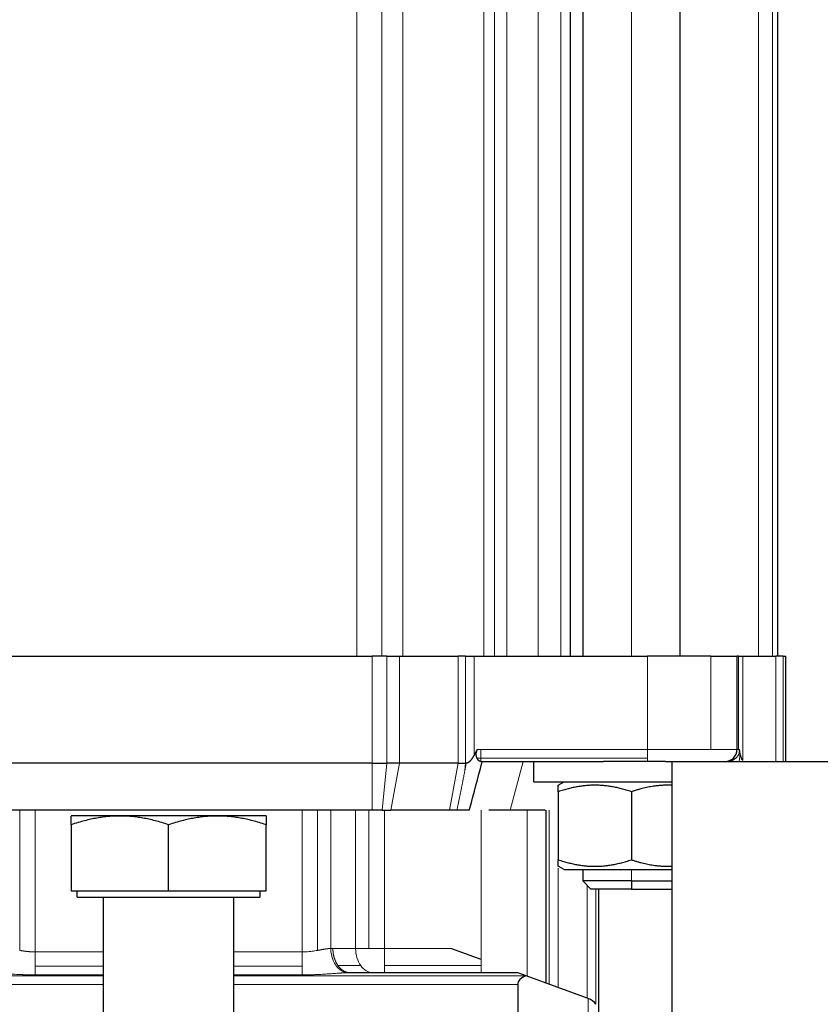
# Model space of a CAD drawing. Header units: inches. Extents: x 0 to 20790, y -12 to 14700.
# Tile 326 of 441: x 9147 to 9246, y 11833 to 11954. Entities that reach past the tile are written whole.
import ezdxf

# ---------------------------------------------------------------- set-up
doc = ezdxf.new("R2010")
doc.units = ezdxf.units.IN
doc.layers.add('1', color=7, linetype='Continuous', true_color=0xffffff)
doc.layers.add('254', color=7, linetype='Continuous', true_color=0xffffff)
doc.styles.add('latin_extended', font='simplex.shx')
doc.dimstyles.get("Standard").update_dxf_attribs({"dimtxt": 0.18, "dimasz": 0.18, "dimexe": 0.18, "dimexo": 0.0625, "dimgap": 0.09, "dimtad": 0, "dimtih": 1, "dimtoh": 1, "dimdec": 4, "dimzin": 0, "dimdsep": 46, "dimtxsty": 'Standard', "dimcen": 0.09, "dimadec": 0, "dimazin": 0, "dimtfac": 1, "dimtdec": 4, "dimtofl": 0, "dimtmove": 0, "dimatfit": 3, "dimfxl": 1, "dimtolj": 1, "dimtzin": 0, "dimarcsym": 0})

# ---------------------------------------------------------------- blocks, each defined once
blk = doc.blocks.new('_U0')
at = {"layer": '254', "color": 3, "linetype": 'Continuous', "lineweight": 13, "transparency": 16777216}
for p, q in [((8993.8, 11800.44), (8993.8, 13273.44)), ((11436.85, 10385.83), (11436.85, 13273.44)), ((9116.3, 13238.44), (11314.35, 13238.44))]:
    blk.add_line(p, q, dxfattribs=at)
at = {"layer": '254', "color": 3, "transparency": 16777216}
for points in [[(9116.3, 13258.86), (9116.3, 13218.02), (8993.8, 13238.44)], [(11314.35, 13218.02), (11314.35, 13258.86), (11436.85, 13238.44)]]:
    blk.add_solid(points, dxfattribs=at)
at = {"layer": 'Defpoints', "color": 0, "transparency": 16777216}
for p in [(11436.85, 13238.44), (8993.8, 11765.44), (11436.85, 10350.83)]:
    blk.add_point(p, dxfattribs=at)
at = {"layer": '254', "color": 2, "lineweight": 13, "transparency": 16777216, "insert": (9999.49, 13422.19), "char_height": 122.5, "attachment_point": 1, "style": 'latin_extended'}
blk.add_mtext('\\A1;2443', dxfattribs=at)

msp = doc.modelspace()

# ---------------------------------------------------------------- linework, layer by layer
at = {"layer": '1', "color": 110, "linetype": 'Continuous', "lineweight": 13}
for p, q in [((9188.984, 12002.442), (9188.984, 11875.442)), ((9192.046, 11875.442), (9192.046, 12002.442)), ((9194.641, 12002.442), (9194.641, 11875.442)), ((9204.626, 12002.442), (9204.626, 11875.442)), ((9205.924, 11875.442), (9205.924, 12002.442)), ((9207.455, 11875.442), (9207.455, 12002.442)), ((9211.298, 12002.442), (9211.298, 11875.442)), ((9214.126, 11875.442), (9214.126, 12002.442)), ((9222.798, 11875.443), (9222.798, 12002.44)), ((9238.455, 12002.442), (9238.455, 11875.442)), ((9240.189, 11875.442), (9240.189, 12002.442)), ((9190.887, 11875.442), (9190.887, 11862.242)), ((9192.672, 11862.242), (9192.672, 11875.442)), ((9194.221, 11862.242), (9194.221, 11875.442)), ((9201.444, 11875.442), (9201.444, 11862.242)), ((9202.373, 11862.242), (9202.373, 11875.442)), ((9203.444, 11863.27), (9203.444, 11875.442)), ((9224.798, 11875.442), (9224.798, 11863.942)), ((9232.576, 11863.942), (9232.576, 11875.442)), ((9235.984, 11863.942), (9235.984, 11875.442)), ((9236.52, 11875.442), (9236.52, 11862.579)), ((9240.594, 11875.442), (9240.594, 11862.442)), ((9241.487, 11862.442), (9241.487, 11875.442)), ((9203.762, 11862.881), (9204.257, 11862.881)), ((9204.257, 11863.942), (9203.801, 11863.942)), ((9224.798, 11863.942), (9204.257, 11863.942)), ((9204.257, 11862.881), (9204.257, 11863.942)), ((9204.257, 11862.881), (9204.257, 11862.442)), ((9224.798, 11862.881), (9204.257, 11862.881)), ((9224.798, 11863.942), (9232.576, 11863.942)), ((9224.798, 11862.881), (9224.798, 11863.942)), ((9224.798, 11862.442), (9224.798, 11862.881)), ((9235.798, 11863.942), (9232.576, 11863.942)), ((9235.798, 11863.942), (9235.984, 11863.942)), ((9236.075, 11863.942), (9235.984, 11863.942)), ((9236.052, 11862.442), (9236.177, 11863.452)), ((9190.887, 11856.442), (9190.887, 11862.242)), ((9192.672, 11862.242), (9192.117, 11856.442)), ((9193.185, 11856.442), (9194.221, 11862.242)), ((9200.407, 11856.442), (9201.444, 11862.242)), ((9202.373, 11862.242), (9202.289, 11861.365)), ((9207.858, 11856.442), (9209.465, 11862.442)), ((9234.844, 11862.469), (9234.841, 11862.442)), ((9147.455, 11856.442), (9147.455, 11839.187)), ((9149.369, 11839.003), (9149.369, 11856.442)), ((9182.227, 11839.003), (9182.227, 11856.442)), ((9184.14, 11856.442), (9184.14, 11839.187)), ((9185.762, 11839.437), (9185.762, 11856.442)), ((9188.833, 11839.442), (9188.833, 11856.442)), ((9190.455, 11856.442), (9190.455, 11839.442)), ((9192.369, 11839.442), (9192.369, 11856.442)), ((9204.298, 11856.442), (9204.298, 11838.079)), ((9209.955, 11856.442), (9209.955, 11836.021)), ((9212.678, 11856.442), (9212.678, 11835.029)), ((9213.762, 11850.563), (9213.762, 11856.442)), ((9213.762, 11834.635), (9213.762, 11849.335)), ((9222.798, 11847.742), (9222.798, 11849.142)), ((9217.333, 11847.206), (9217.333, 11833.335)), ((9218.417, 11846.741), (9218.417, 11832.575)), ((9157.798, 11839.003), (9149.369, 11839.003)), ((9182.227, 11839.003), (9173.798, 11839.003)), ((9188.833, 11839.442), (9186.03, 11839.442)), ((9190.455, 11839.442), (9188.833, 11839.442)), ((9190.455, 11839.442), (9192.369, 11839.442)), ((9192.369, 11839.442), (9192.369, 11837.32)), ((9200.555, 11839.442), (9192.369, 11839.442)), ((9204.298, 11837.32), (9204.298, 11838.079)), ((9149.369, 11837.262), (9157.798, 11837.262)), ((9157.798, 11836.168), (9149.369, 11836.168)), ((9173.798, 11837.262), (9182.227, 11837.262)), ((9182.227, 11836.168), (9173.798, 11836.168)), ((9186.651, 11837.32), (9189.455, 11837.32)), ((9192.369, 11837.32), (9204.298, 11837.32)), ((9192.369, 11836.442), (9192.369, 11837.32)), ((9204.298, 11836.442), (9204.298, 11837.32)), ((9122.298, 11836.061), (9157.799, 11836.061)), ((9122.298, 11834.977), (9157.798, 11834.977)), ((9173.797, 11836.061), (9209.843, 11836.061)), ((9173.798, 11834.977), (9208.798, 11834.977)), ((9217.482, 11833.281), (9217.482, 11813.926))]:
    msp.add_line(p, q, dxfattribs=at)
at = {"layer": '1', "color": 2, "linetype": 'Continuous', "lineweight": 25}
for p, q in [((9215.298, 11875.442), (9215.298, 12002.442)), ((9216.798, 12002.44), (9216.798, 11875.443)), ((9228.798, 11875.443), (9228.798, 12002.44)), ((9240.798, 12002.442), (9240.798, 11875.442)), ((9140.708, 11875.442), (9190.887, 11875.442)), ((9192.672, 11875.442), (9190.887, 11875.442)), ((9192.672, 11875.442), (9194.221, 11875.442)), ((9194.221, 11875.442), (9201.444, 11875.442)), ((9202.373, 11875.442), (9201.444, 11875.442)), ((9202.373, 11875.442), (9203.444, 11875.442)), ((9203.444, 11875.442), (9224.798, 11875.442)), ((9232.576, 11875.442), (9224.798, 11875.442)), ((9232.576, 11875.442), (9235.798, 11875.442)), ((9235.984, 11875.442), (9235.798, 11875.442)), ((9235.798, 11875.442), (9235.798, 11863.942)), ((9235.984, 11875.442), (9236.52, 11875.442)), ((9236.52, 11875.442), (9240.594, 11875.442)), ((9241.487, 11875.442), (9240.594, 11875.442)), ((9241.487, 11875.442), (9241.798, 11875.442)), ((9241.798, 11862.442), (9241.798, 11875.442)), ((9190.887, 11862.242), (9140.708, 11862.242)), ((9190.887, 11862.242), (9192.672, 11862.242)), ((9194.221, 11862.242), (9192.672, 11862.242)), ((9201.444, 11862.242), (9194.221, 11862.242)), ((9201.444, 11862.242), (9202.373, 11862.242)), ((9202.45, 11862.242), (9202.373, 11862.242)), ((9204.257, 11862.442), (9219.37, 11862.442)), ((9210.798, 11859.942), (9210.798, 11862.442)), ((9226.992, 11862.442), (9219.37, 11862.442)), ((9226.992, 11862.442), (9227.798, 11862.442)), ((9227.798, 11862.442), (9453.598, 11862.442)), ((9227.798, 11704.442), (9227.798, 11862.442)), ((9210.798, 11859.942), (9227.798, 11859.942)), ((9213.795, 11859.536), (9214.498, 11859.942)), ((9213.795, 11858.732), (9213.795, 11850.351)), ((9222.798, 11858.732), (9222.798, 11850.351)), ((9190.887, 11856.442), (9140.708, 11856.442)), ((9177.798, 11855.742), (9153.798, 11855.742)), ((9192.117, 11856.442), (9190.887, 11856.442)), ((9192.117, 11856.442), (9193.185, 11856.442)), ((9200.407, 11856.442), (9193.185, 11856.442)), ((9201.3, 11856.442), (9200.407, 11856.442)), ((9209.955, 11856.442), (9205.24, 11856.442)), ((9212.168, 11856.442), (9209.955, 11856.442)), ((9212.298, 11835.168), (9212.298, 11856.442)), ((9153.798, 11854.668), (9153.798, 11846.542)), ((9165.798, 11846.542), (9165.798, 11854.668)), ((9177.798, 11846.542), (9177.798, 11854.668)), ((9214.498, 11849.142), (9213.795, 11849.547)), ((9214.498, 11849.142), (9227.798, 11849.142)), ((9216.798, 11849.142), (9216.798, 11847.742)), ((9222.798, 11847.742), (9216.798, 11847.742)), ((9216.798, 11847.742), (9217.798, 11846.742)), ((9222.798, 11847.742), (9222.798, 11846.742)), ((9222.798, 11847.742), (9227.798, 11847.742)), ((9153.798, 11846.542), (9165.798, 11846.542)), ((9154.553, 11845.742), (9154.553, 11846.542)), ((9165.798, 11846.542), (9177.798, 11846.542)), ((9177.043, 11846.542), (9177.043, 11845.742)), ((9222.798, 11846.742), (9217.798, 11846.742)), ((9218.798, 11831.401), (9218.798, 11846.741)), ((9222.798, 11846.742), (9227.798, 11846.742)), ((9154.553, 11845.742), (9177.043, 11845.742)), ((9157.798, 11820.742), (9157.798, 11845.742)), ((9173.798, 11845.742), (9173.798, 11820.742)), ((9204.298, 11838.079), (9200.555, 11839.442)), ((9208.798, 11836.442), (9188.151, 11836.442)), ((9209.843, 11836.061), (9208.798, 11836.442)), ((9208.798, 11834.977), (9208.798, 11805.942)), ((9217.482, 11833.281), (9209.843, 11836.061))]:
    msp.add_line(p, q, dxfattribs=at)
for start, end in [(271.55602, 315), (315, 0)]:
    msp.add_arc((9234.298, 11863.942), 1.5, start, end, dxfattribs=at)
at = {"layer": '1', "color": 110, "linetype": 'Continuous', "lineweight": 13}
for start_param, end_param in [(1.5707963, 2.3561945), (2.3561945, 3.1415927)]:
    msp.add_ellipse((9190.955, 11839.442), major_axis=(0, 3), ratio=0.7071068, start_param=start_param, end_param=end_param, dxfattribs=at)
at = {"layer": '1', "color": 2, "linetype": 'Continuous', "lineweight": 25}
for centre, major_axis, ratio, start_param, end_param in [((9188.151, 11831.442), (-8, 0), 0.6250029, 4.7123892, 4.7458856), ((9222.535, 11831.442), (-13.708, 3.761), 0.2403928, 5.9563399, 6.349039), ((9216.798, 11831.401), (1.414, 1.414), 1, 6.1086524, 6.7195176)]:
    msp.add_ellipse(centre, major_axis=major_axis, ratio=ratio, start_param=start_param, end_param=end_param, dxfattribs=at)
for points, knots in [([(9203.444, 11863.27), (9203.438, 11863.258), (9203.425, 11863.236), (9203.406, 11863.202), (9203.387, 11863.169), (9203.369, 11863.136), (9203.35, 11863.104), (9203.331, 11863.073), (9203.313, 11863.042), (9203.295, 11863.012), (9203.276, 11862.982), (9203.258, 11862.953), (9203.24, 11862.924), (9203.221, 11862.896), (9203.203, 11862.869), (9203.185, 11862.842), (9203.167, 11862.816), (9203.149, 11862.79), (9203.132, 11862.765), (9203.114, 11862.741), (9203.096, 11862.717), (9203.078, 11862.693), (9203.061, 11862.67), (9203.043, 11862.648), (9203.026, 11862.627), (9203.009, 11862.605), (9202.991, 11862.585), (9202.974, 11862.565), (9202.957, 11862.546), (9202.94, 11862.527), (9202.923, 11862.509), (9202.906, 11862.491), (9202.889, 11862.474), (9202.872, 11862.458), (9202.86, 11862.447), (9202.855, 11862.442)], [0, 0, 0, 0, 0.0382693, 0.0760185, 0.1132489, 0.1499621, 0.1861595, 0.2218428, 0.2570137, 0.291674, 0.3258256, 0.3594704, 0.3926107, 0.4252484, 0.457386, 0.4890259, 0.5201706, 0.5508229, 0.5809854, 0.6106613, 0.6398536, 0.6685657, 0.696801, 0.7245632, 0.7518561, 0.7786839, 0.8050509, 0.8309616, 0.8564208, 0.8814336, 0.9060054, 0.9301417, 0.9538487, 0.9771325, 1, 1, 1, 1]), ([(9203.801, 11863.942), (9203.788, 11863.916), (9203.761, 11863.864), (9203.721, 11863.786), (9203.681, 11863.71), (9203.641, 11863.635), (9203.601, 11863.56), (9203.562, 11863.486), (9203.522, 11863.413), (9203.483, 11863.341), (9203.457, 11863.293), (9203.444, 11863.27)], [0, 0, 0, 0, 0.1155427, 0.2299759, 0.3433004, 0.4555167, 0.5666255, 0.6766276, 0.7855235, 0.8933141, 1, 1, 1, 1]), ([(9203.801, 11863.942), (9203.798, 11863.936), (9203.792, 11863.925), (9203.784, 11863.908), (9203.776, 11863.891), (9203.768, 11863.874), (9203.76, 11863.857), (9203.753, 11863.84), (9203.746, 11863.823), (9203.739, 11863.807), (9203.732, 11863.79), (9203.726, 11863.774), (9203.72, 11863.757), (9203.714, 11863.741), (9203.708, 11863.725), (9203.703, 11863.708), (9203.698, 11863.692), (9203.693, 11863.676), (9203.676, 11863.618), (9203.654, 11863.515), (9203.643, 11863.373), (9203.651, 11863.235), (9203.669, 11863.14), (9203.684, 11863.082), (9203.692, 11863.057), (9203.7, 11863.032), (9203.708, 11863.006), (9203.718, 11862.981), (9203.728, 11862.956), (9203.739, 11862.931), (9203.75, 11862.906), (9203.758, 11862.889), (9203.762, 11862.881)], [0, 0, 0, 0, 0.0157128, 0.0312932, 0.046743, 0.0620641, 0.0772583, 0.0923277, 0.1072742, 0.1220999, 0.136807, 0.1513975, 0.1658736, 0.1802377, 0.194492, 0.2086389, 0.2226809, 0.2366204, 0.2504599, 0.3756844, 0.5001454, 0.6211124, 0.7497545, 0.7749859, 0.800845, 0.8273393, 0.8544757, 0.8822607, 0.9107002, 0.9397999, 0.9695648, 1, 1, 1, 1]), ([(9204.257, 11862.442), (9204.255, 11862.442), (9204.25, 11862.442), (9204.242, 11862.442), (9204.235, 11862.443), (9204.228, 11862.443), (9204.22, 11862.445), (9204.213, 11862.446), (9204.205, 11862.447), (9204.197, 11862.449), (9204.19, 11862.451), (9204.182, 11862.454), (9204.174, 11862.456), (9204.166, 11862.459), (9204.158, 11862.462), (9204.15, 11862.465), (9204.142, 11862.469), (9204.134, 11862.472), (9204.126, 11862.476), (9204.118, 11862.48), (9204.11, 11862.485), (9204.102, 11862.489), (9204.094, 11862.494), (9204.085, 11862.499), (9204.077, 11862.505), (9204.069, 11862.51), (9204.06, 11862.516), (9204.052, 11862.522), (9204.044, 11862.529), (9204.035, 11862.535), (9204.027, 11862.542), (9204.018, 11862.549), (9204.001, 11862.563), (9203.977, 11862.586), (9203.944, 11862.618), (9203.912, 11862.654), (9203.885, 11862.687), (9203.864, 11862.715), (9203.848, 11862.737), (9203.833, 11862.759), (9203.818, 11862.782), (9203.803, 11862.806), (9203.789, 11862.83), (9203.776, 11862.855), (9203.767, 11862.872), (9203.762, 11862.881)], [0, 0, 0, 0, 0.0161835, 0.0323469, 0.0484922, 0.0646213, 0.080736, 0.0968383, 0.1129301, 0.1290134, 0.14509, 0.1611619, 0.1772311, 0.1932993, 0.2093685, 0.2254407, 0.2415177, 0.2576014, 0.2736936, 0.2897963, 0.3059113, 0.3220404, 0.3381855, 0.3543485, 0.3705311, 0.3867352, 0.4029625, 0.4192149, 0.4354941, 0.451802, 0.4681402, 0.4845105, 0.5009146, 0.5640578, 0.6266732, 0.6888636, 0.7507327, 0.7828662, 0.8146893, 0.8462175, 0.8774666, 0.9084526, 0.9391922, 0.9697022, 1, 1, 1, 1]), ([(9236.075, 11863.942), (9236.076, 11863.935), (9236.078, 11863.923), (9236.081, 11863.905), (9236.084, 11863.886), (9236.086, 11863.868), (9236.088, 11863.85), (9236.09, 11863.831), (9236.091, 11863.813), (9236.092, 11863.795), (9236.093, 11863.778), (9236.094, 11863.76), (9236.094, 11863.742), (9236.094, 11863.724), (9236.094, 11863.707), (9236.093, 11863.674), (9236.089, 11863.625), (9236.081, 11863.561), (9236.068, 11863.497), (9236.046, 11863.416), (9236.01, 11863.317), (9235.952, 11863.203), (9235.878, 11863.092), (9235.793, 11862.989), (9235.699, 11862.894), (9235.599, 11862.808), (9235.489, 11862.729), (9235.399, 11862.674), (9235.334, 11862.639), (9235.298, 11862.621), (9235.262, 11862.603), (9235.226, 11862.587), (9235.189, 11862.571), (9235.152, 11862.556), (9235.114, 11862.542), (9235.076, 11862.529), (9235.038, 11862.517), (9235, 11862.505), (9234.962, 11862.495), (9234.923, 11862.485), (9234.884, 11862.477), (9234.858, 11862.472), (9234.844, 11862.469)], [0, 0, 0, 0, 0.0093494, 0.0186181, 0.0278081, 0.0369212, 0.0459594, 0.0549246, 0.0638189, 0.0726444, 0.0814031, 0.0900974, 0.0987293, 0.1073013, 0.1158155, 0.1242745, 0.1556421, 0.1865512, 0.2173091, 0.2479611, 0.3059321, 0.365195, 0.4266455, 0.4910883, 0.5510452, 0.6122099, 0.6749882, 0.739755, 0.7585277, 0.7772398, 0.7958991, 0.8145138, 0.833092, 0.8516417, 0.8701712, 0.8886886, 0.9072022, 0.9257201, 0.9442507, 0.9628021, 0.9813825, 1, 1, 1, 1]), ([(9236.177, 11863.452), (9236.171, 11863.476), (9236.165, 11863.501), (9236.128, 11863.662), (9236.1, 11863.8), (9236.075, 11863.942)], [0, 0, 0, 0, 0.1530208, 0.1530208, 1, 1, 1, 1]), ([(9236.52, 11862.579), (9236.517, 11862.583), (9236.512, 11862.591), (9236.503, 11862.602), (9236.495, 11862.614), (9236.487, 11862.626), (9236.479, 11862.638), (9236.471, 11862.651), (9236.463, 11862.664), (9236.455, 11862.678), (9236.447, 11862.691), (9236.439, 11862.706), (9236.431, 11862.72), (9236.423, 11862.735), (9236.415, 11862.75), (9236.407, 11862.766), (9236.4, 11862.782), (9236.392, 11862.798), (9236.384, 11862.815), (9236.377, 11862.832), (9236.369, 11862.849), (9236.361, 11862.867), (9236.354, 11862.885), (9236.346, 11862.904), (9236.339, 11862.922), (9236.331, 11862.942), (9236.324, 11862.961), (9236.316, 11862.981), (9236.309, 11863.001), (9236.302, 11863.022), (9236.294, 11863.043), (9236.287, 11863.064), (9236.28, 11863.085), (9236.273, 11863.107), (9236.266, 11863.13), (9236.259, 11863.152), (9236.252, 11863.175), (9236.245, 11863.199), (9236.238, 11863.223), (9236.231, 11863.247), (9236.224, 11863.271), (9236.217, 11863.296), (9236.21, 11863.321), (9236.203, 11863.347), (9236.197, 11863.372), (9236.19, 11863.399), (9236.183, 11863.425), (9236.179, 11863.443), (9236.177, 11863.452)], [0, 0, 0, 0, 0.0157699, 0.0317697, 0.0480029, 0.0644729, 0.0811831, 0.0981367, 0.1153365, 0.1327856, 0.1504867, 0.1684425, 0.1866554, 0.205128, 0.2238625, 0.2428612, 0.2621262, 0.2816596, 0.3014634, 0.3215395, 0.3418896, 0.3625156, 0.3834191, 0.4046017, 0.4260649, 0.4478103, 0.4698393, 0.4921533, 0.5147535, 0.5376413, 0.5608178, 0.5842843, 0.6080419, 0.6320918, 0.6564348, 0.6810722, 0.7060048, 0.7312336, 0.7567595, 0.7825835, 0.8087063, 0.8351288, 0.8618517, 0.888876, 0.9162022, 0.9438312, 0.9717635, 1, 1, 1, 1]), ([(9202.855, 11862.442), (9202.85, 11862.438), (9202.842, 11862.43), (9202.829, 11862.418), (9202.816, 11862.407), (9202.803, 11862.396), (9202.79, 11862.386), (9202.777, 11862.376), (9202.765, 11862.366), (9202.752, 11862.356), (9202.739, 11862.347), (9202.727, 11862.339), (9202.714, 11862.331), (9202.702, 11862.323), (9202.689, 11862.315), (9202.677, 11862.308), (9202.665, 11862.301), (9202.652, 11862.295), (9202.64, 11862.289), (9202.628, 11862.283), (9202.616, 11862.278), (9202.604, 11862.273), (9202.592, 11862.268), (9202.58, 11862.264), (9202.568, 11862.26), (9202.556, 11862.256), (9202.544, 11862.253), (9202.532, 11862.251), (9202.52, 11862.248), (9202.508, 11862.246), (9202.497, 11862.244), (9202.485, 11862.243), (9202.473, 11862.242), (9202.462, 11862.242), (9202.454, 11862.242), (9202.45, 11862.242)], [0, 0, 0, 0, 0.0375012, 0.074433, 0.1108033, 0.1466205, 0.1818933, 0.2166309, 0.2508429, 0.2845392, 0.3177304, 0.3504276, 0.3826421, 0.4143862, 0.4456723, 0.4765137, 0.5069241, 0.5369178, 0.5665099, 0.5957159, 0.6245521, 0.6530353, 0.6811831, 0.7090136, 0.7365456, 0.7637984, 0.7907922, 0.8175476, 0.8440857, 0.8704282, 0.8965975, 0.922616, 0.9485069, 0.9742937, 1, 1, 1, 1]), ([(9202.834, 11856.442), (9202.857, 11856.53), (9203.379, 11858.478), (9203.915, 11860.478), (9204.426, 11862.385), (9204.441, 11862.442)], [0, 0, 0, 0, 0.0442932, 0.9716189, 1, 1, 1, 1])]:
    msp.add_open_spline(points, degree=3, knots=knots, dxfattribs=at)
at = {"layer": '1', "color": 110, "linetype": 'Continuous', "lineweight": 13}
for points, knots in [([(9202.289, 11861.365), (9202.299, 11861.415), (9202.317, 11861.514), (9202.344, 11861.661), (9202.371, 11861.807), (9202.398, 11861.953), (9202.424, 11862.098), (9202.441, 11862.194), (9202.45, 11862.242)], [0, 0, 0, 0, 0.1693139, 0.337569, 0.5047653, 0.6709026, 0.8359808, 1, 1, 1, 1]), ([(9201.3, 11856.442), (9201.315, 11856.51), (9201.344, 11856.647), (9201.387, 11856.852), (9201.43, 11857.056), (9201.473, 11857.258), (9201.515, 11857.459), (9201.556, 11857.659), (9201.597, 11857.857), (9201.638, 11858.054), (9201.678, 11858.249), (9201.718, 11858.443), (9201.757, 11858.636), (9201.796, 11858.828), (9201.834, 11859.018), (9201.872, 11859.206), (9201.909, 11859.394), (9201.946, 11859.58), (9201.982, 11859.764), (9202.018, 11859.948), (9202.054, 11860.13), (9202.089, 11860.31), (9202.123, 11860.489), (9202.158, 11860.667), (9202.191, 11860.844), (9202.224, 11861.019), (9202.257, 11861.193), (9202.279, 11861.308), (9202.289, 11861.365)], [0, 0, 0, 0, 0.0419045, 0.0835337, 0.1248876, 0.1659662, 0.2067694, 0.2472973, 0.2875499, 0.327527, 0.3672287, 0.4066549, 0.4458057, 0.484681, 0.5232808, 0.5616051, 0.5996539, 0.6374271, 0.6749247, 0.7121467, 0.7490931, 0.785764, 0.8221591, 0.8582786, 0.8941225, 0.9296907, 0.9649832, 1, 1, 1, 1]), ([(9147.455, 11839.187), (9147.467, 11839.185), (9147.489, 11839.181), (9147.523, 11839.175), (9147.557, 11839.17), (9147.591, 11839.164), (9147.624, 11839.159), (9147.657, 11839.154), (9147.689, 11839.148), (9147.722, 11839.143), (9147.754, 11839.138), (9147.786, 11839.133), (9147.818, 11839.129), (9147.849, 11839.124), (9147.88, 11839.119), (9147.911, 11839.115), (9147.942, 11839.11), (9147.972, 11839.106), (9148.002, 11839.102), (9148.032, 11839.098), (9148.062, 11839.094), (9148.091, 11839.09), (9148.12, 11839.087), (9148.148, 11839.083), (9148.177, 11839.079), (9148.205, 11839.076), (9148.232, 11839.073), (9148.26, 11839.07), (9148.287, 11839.066), (9148.314, 11839.063), (9148.34, 11839.061), (9148.366, 11839.058), (9148.406, 11839.054), (9148.46, 11839.048), (9148.527, 11839.042), (9148.594, 11839.037), (9148.661, 11839.031), (9148.727, 11839.026), (9148.793, 11839.022), (9148.859, 11839.018), (9148.924, 11839.015), (9148.989, 11839.012), (9149.053, 11839.009), (9149.117, 11839.007), (9149.181, 11839.005), (9149.244, 11839.004), (9149.307, 11839.004), (9149.348, 11839.004), (9149.369, 11839.003)], [0, 0, 0, 0, 0.0189252, 0.0376661, 0.0562227, 0.0745952, 0.0927835, 0.1107877, 0.1286077, 0.1462438, 0.1636958, 0.1809639, 0.198048, 0.2149482, 0.2316647, 0.2481973, 0.2645463, 0.2807115, 0.2966931, 0.3124912, 0.3281057, 0.3435368, 0.3587845, 0.3738489, 0.38873, 0.4034279, 0.4179428, 0.4322745, 0.4464233, 0.4603892, 0.4741724, 0.4877728, 0.5011905, 0.5362612, 0.5710666, 0.6056077, 0.639886, 0.6739028, 0.7076594, 0.7411572, 0.7743976, 0.8073821, 0.8401121, 0.8725892, 0.9048149, 0.9367909, 0.9685187, 1, 1, 1, 1]), ([(9184.14, 11839.187), (9183.931, 11839.151), (9183.467, 11839.078), (9182.817, 11839.015), (9182.39, 11839.003), (9182.227, 11839.003)], [0, 0, 0, 0, 0.3482457, 0.7493253, 1, 1, 1, 1]), ([(9184.14, 11839.187), (9184.151, 11839.189), (9184.172, 11839.193), (9184.205, 11839.198), (9184.237, 11839.204), (9184.269, 11839.209), (9184.301, 11839.215), (9184.332, 11839.221), (9184.364, 11839.226), (9184.396, 11839.232), (9184.427, 11839.238), (9184.459, 11839.243), (9184.49, 11839.249), (9184.521, 11839.255), (9184.552, 11839.26), (9184.602, 11839.27), (9184.671, 11839.282), (9184.757, 11839.298), (9184.841, 11839.313), (9184.923, 11839.327), (9184.999, 11839.34), (9185.069, 11839.352), (9185.133, 11839.363), (9185.195, 11839.373), (9185.256, 11839.382), (9185.314, 11839.39), (9185.371, 11839.398), (9185.425, 11839.405), (9185.478, 11839.412), (9185.53, 11839.418), (9185.58, 11839.423), (9185.628, 11839.427), (9185.674, 11839.431), (9185.719, 11839.435), (9185.748, 11839.436), (9185.762, 11839.437)], [0, 0, 0, 0, 0.017894, 0.0357891, 0.0536852, 0.0715823, 0.0894804, 0.1073795, 0.1252797, 0.1431809, 0.1610831, 0.1789864, 0.1968907, 0.214796, 0.2327023, 0.2506097, 0.3018463, 0.3525228, 0.4026403, 0.4521995, 0.5012014, 0.5417961, 0.5816204, 0.6206756, 0.6589632, 0.6964846, 0.7332415, 0.7692355, 0.8044683, 0.8389421, 0.8726587, 0.9056203, 0.9378294, 0.9692884, 1, 1, 1, 1]), ([(9149.369, 11836.168), (9149.351, 11836.168), (9149.315, 11836.168), (9149.261, 11836.168), (9149.207, 11836.168), (9149.153, 11836.168), (9149.099, 11836.169), (9149.045, 11836.169), (9148.991, 11836.17), (9148.937, 11836.17), (9148.883, 11836.171), (9148.829, 11836.172), (9148.775, 11836.173), (9148.721, 11836.173), (9148.668, 11836.174), (9148.614, 11836.175), (9148.56, 11836.177), (9148.506, 11836.178), (9148.452, 11836.179), (9148.398, 11836.18), (9148.345, 11836.182), (9148.291, 11836.183), (9148.237, 11836.185), (9148.183, 11836.187), (9148.13, 11836.188), (9148.076, 11836.19), (9148.022, 11836.192), (9147.968, 11836.194), (9147.915, 11836.196), (9147.861, 11836.198), (9147.698, 11836.204), (9147.427, 11836.216), (9147.05, 11836.236), (9146.678, 11836.258), (9146.311, 11836.282), (9145.952, 11836.307), (9145.603, 11836.332), (9145.261, 11836.356), (9145.01, 11836.373), (9144.846, 11836.384), (9144.764, 11836.389), (9144.684, 11836.394), (9144.604, 11836.399), (9144.526, 11836.404), (9144.448, 11836.409), (9144.371, 11836.413), (9144.294, 11836.417), (9144.219, 11836.421), (9144.144, 11836.424), (9144.07, 11836.427), (9143.997, 11836.43), (9143.924, 11836.433), (9143.853, 11836.435), (9143.782, 11836.437), (9143.735, 11836.438), (9143.712, 11836.439)], [0, 0, 0, 0, 0.0091189, 0.018236, 0.0273513, 0.0364651, 0.0455775, 0.0546888, 0.063799, 0.0729085, 0.0820174, 0.0911258, 0.100234, 0.1093421, 0.1184503, 0.1275588, 0.1366678, 0.1457775, 0.154888, 0.1639995, 0.1731122, 0.1822263, 0.1913419, 0.2004594, 0.2095787, 0.2187002, 0.2278239, 0.2369502, 0.2460791, 0.2552108, 0.2643456, 0.3292989, 0.3938895, 0.4581866, 0.5222603, 0.585094, 0.647099, 0.7083483, 0.7689173, 0.783972, 0.7989388, 0.813819, 0.8286139, 0.8433247, 0.8579528, 0.8724997, 0.8869666, 0.9013551, 0.9156665, 0.9299022, 0.9440639, 0.958153, 0.972171, 0.9861195, 1, 1, 1, 1]), ([(9149.369, 11836.168), (9149.369, 11836.302), (9149.369, 11836.627), (9149.369, 11837.094), (9149.369, 11837.263)], [0, 0, 0, 0, 0.6666661, 1, 1, 1, 1]), ([(9187.884, 11836.439), (9187.872, 11836.439), (9187.848, 11836.438), (9187.812, 11836.437), (9187.775, 11836.436), (9187.739, 11836.435), (9187.702, 11836.434), (9187.665, 11836.433), (9187.628, 11836.431), (9187.591, 11836.43), (9187.554, 11836.428), (9187.516, 11836.427), (9187.478, 11836.425), (9187.44, 11836.424), (9187.401, 11836.422), (9187.363, 11836.42), (9187.324, 11836.418), (9187.285, 11836.416), (9187.246, 11836.414), (9187.206, 11836.412), (9187.166, 11836.41), (9187.126, 11836.407), (9187.086, 11836.405), (9187.046, 11836.403), (9187.005, 11836.4), (9186.965, 11836.398), (9186.924, 11836.395), (9186.882, 11836.393), (9186.841, 11836.39), (9186.799, 11836.387), (9186.758, 11836.385), (9186.716, 11836.382), (9186.578, 11836.373), (9186.341, 11836.356), (9186.001, 11836.332), (9185.652, 11836.307), (9185.294, 11836.283), (9184.927, 11836.259), (9184.554, 11836.237), (9184.176, 11836.217), (9183.887, 11836.204), (9183.69, 11836.196), (9183.586, 11836.192), (9183.482, 11836.189), (9183.378, 11836.185), (9183.274, 11836.182), (9183.17, 11836.18), (9183.065, 11836.177), (9182.961, 11836.175), (9182.856, 11836.173), (9182.751, 11836.171), (9182.647, 11836.17), (9182.542, 11836.169), (9182.437, 11836.168), (9182.332, 11836.168), (9182.262, 11836.168), (9182.227, 11836.168)], [0, 0, 0, 0, 0.0071162, 0.0142508, 0.0214041, 0.0285764, 0.0357678, 0.0429785, 0.0502088, 0.0574589, 0.064729, 0.0720192, 0.0793298, 0.086661, 0.0940129, 0.1013859, 0.10878, 0.1161955, 0.1236326, 0.1310914, 0.1385722, 0.1460751, 0.1536003, 0.1611481, 0.1687185, 0.1763119, 0.1839283, 0.1915679, 0.1992309, 0.2069175, 0.2146279, 0.2223622, 0.2301206, 0.2904877, 0.3515399, 0.4133521, 0.4759968, 0.5401975, 0.6046588, 0.6694512, 0.7346443, 0.7523191, 0.7699903, 0.7876592, 0.8053273, 0.8229958, 0.8406661, 0.8583395, 0.8760174, 0.8937011, 0.9113919, 0.9290913, 0.9468004, 0.9645207, 0.9822534, 1, 1, 1, 1])]:
    msp.add_open_spline(points, degree=3, knots=knots, dxfattribs=at)
at = {"layer": '1', "color": 2, "linetype": 'Continuous', "lineweight": 25}
for points, weights, degree in [([(9213.795, 11858.732), (9213.795, 11859.536), (9213.795, 11859.536)], [1, 1.07729320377, 1.07735022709], 2), ([(9222.798, 11858.732), (9218.297, 11860.232), (9213.795, 11858.732)], [1, 1.15470053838, 1], 2), ([(9227.803, 11859.525), (9225.477, 11859.625), (9222.798, 11858.732)], [1.07622770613, 1.0866685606, 1], 2), ([(9153.798, 11854.668), (9153.798, 11855.741), (9153.798, 11855.741)], [1, 1.03800672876, 1.00004047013], 2), ([(9165.798, 11854.668), (9159.798, 11856.667), (9153.798, 11854.668)], [1, 1.15455095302, 1], 2), ([(9177.798, 11854.668), (9171.798, 11856.667), (9165.798, 11854.668)], [1, 1.15455095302, 1], 2), ([(9213.795, 11850.351), (9218.297, 11848.851), (9222.798, 11850.351)], [1, 1.15470053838, 1], 2), ([(9213.795, 11849.547), (9213.795, 11850.351)], [1.07735026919, 1], 1), ([(9222.798, 11850.351), (9225.475, 11849.459), (9227.798, 11849.558)], [1, 1.08657428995, 1.07625030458], 2)]:
    msp.add_rational_spline(points, weights, degree=degree, dxfattribs=at)
for points, degree in [([(9177.798, 11855.742), (9177.798, 11854.668)], 1), ([(9202.834, 11856.442), (9202.833, 11856.442), (9202.626, 11856.442), (9202.221, 11856.442), (9201.65, 11856.442), (9201.3, 11856.442)], 2)]:
    msp.add_open_spline(points, degree=degree, dxfattribs=at)
at = {"layer": '1', "color": 110, "linetype": 'Continuous', "lineweight": 13}
for points, weights in [([(9149.369, 11839.003), (9149.369, 11838.374), (9149.369, 11837.775), (9149.369, 11837.262)], [1, 0.968307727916, 0.968307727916, 1]), ([(9182.227, 11837.262), (9182.227, 11837.775), (9182.227, 11838.374), (9182.227, 11839.003)], [1, 0.968307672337, 0.968307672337, 1]), ([(9186.03, 11839.442), (9186.03, 11838.635), (9186.248, 11837.89), (9186.651, 11837.32)], [1, 0.949253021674, 0.949253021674, 1]), ([(9182.227, 11836.168), (9182.227, 11836.373), (9182.227, 11836.75), (9182.227, 11837.262)], [1, 0.968307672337, 0.968307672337, 1]), ([(9186.651, 11837.32), (9187.055, 11836.75), (9187.581, 11836.442), (9188.151, 11836.442)], [1, 0.949253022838, 0.949253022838, 1])]:
    msp.add_rational_spline(points, weights, degree=3, dxfattribs=at)
for points in [[(9186.03, 11839.442), (9185.941, 11839.442), (9185.852, 11839.44), (9185.762, 11839.437)], [(9185.762, 11839.437), (9185.771, 11838.922), (9185.98, 11837.891), (9186.79, 11836.747), (9187.519, 11836.451), (9187.884, 11836.439)]]:
    msp.add_open_spline(points, degree=3, dxfattribs=at)

# ---------------------------------------------------------------- dimensions: what is measured, and where the dimension line sits
at = {"layer": '254', "color": 2, "linetype": 'Continuous', "lineweight": 13}
dim = msp.add_linear_dim(base=(11436.85, 13238.442), p1=(8993.798, 11765.442), p2=(11436.85, 10350.834), dimstyle='Standard', override={"dimscale": 35, "dimtxt": 3.5, "dimasz": 3.5, "dimexe": 1, "dimexo": 1, "dimgap": 1.75, "dimtad": 1, "dimtih": 1, "dimtoh": 0, "dimdec": 0, "dimlfac": 1, "dimzin": 8, "dimdsep": 46, "dimlunit": 2, "dimtxsty": 'latin_extended', "dimsah": 1, "dimse1": 0, "dimse2": 0, "dimsd1": 0, "dimsd2": 0, "dimclrd": 3, "dimclre": 3, "dimclrt": 2, "dimtol": 0, "dimtm": -0.1, "dimtfac": 0.714286, "dimtdec": 3, "dimtofl": 1, "dimtmove": 0, "dimtzin": 8, "dimlwd": 13, "dimlwe": 13}, dxfattribs=at)
dim.commit()
dim.dimension.update_dxf_attribs({"geometry": '_U0', "text_midpoint": (10215.324, 13238.442), "dimtype": 160})

doc.saveas('drawing.dxf')
